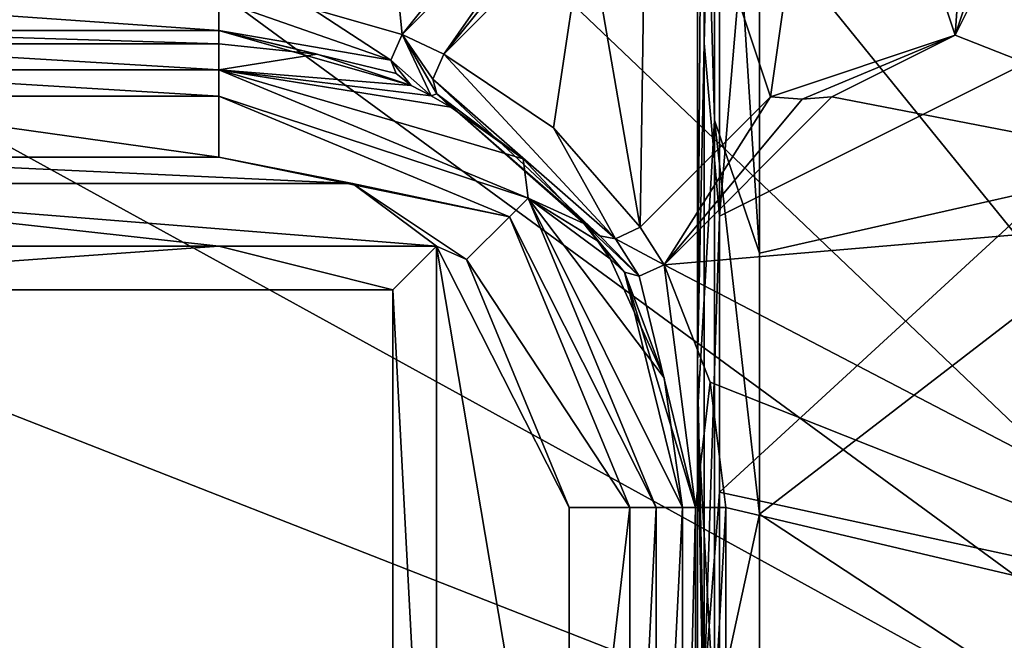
# Model space of a CAD drawing. Header units: millimetres. Extents: x -108 to 102, y -29 to 80.
# Tile 280 of 291: x 55 to 66, y 35 to 42. Entities that reach past the tile are written whole.
import ezdxf

# ---------------------------------------------------------------- set-up
doc = ezdxf.new("R2010")
doc.units = ezdxf.units.MM
doc.header["$LTSCALE"] = 65.185185
for name, color, linetype in [('105', 7, 'CONTINUOUS'), ('23', 7, 'CONTINUOUS'), ('24', 7, 'CONTINUOUS'), ('2419', 7, 'CONTINUOUS'), ('2420', 7, 'CONTINUOUS'), ('2422', 7, 'CONTINUOUS'), ('2423', 7, 'CONTINUOUS'), ('2427', 7, 'CONTINUOUS'), ('2431', 7, 'CONTINUOUS'), ('2462', 7, 'CONTINUOUS'), ('2465', 7, 'CONTINUOUS'), ('2466', 7, 'CONTINUOUS'), ('2467', 7, 'CONTINUOUS'), ('2470', 7, 'CONTINUOUS'), ('2473', 7, 'CONTINUOUS'), ('2475', 7, 'CONTINUOUS'), ('2477', 7, 'CONTINUOUS'), ('2697', 7, 'CONTINUOUS'), ('2722', 7, 'CONTINUOUS'), ('2723', 7, 'CONTINUOUS'), ('2725', 7, 'CONTINUOUS'), ('2726', 7, 'CONTINUOUS'), ('2733', 7, 'CONTINUOUS'), ('2734', 7, 'CONTINUOUS'), ('2736', 7, 'CONTINUOUS'), ('2752', 7, 'CONTINUOUS'), ('2784', 7, 'CONTINUOUS'), ('32', 7, 'CONTINUOUS'), ('45', 7, 'CONTINUOUS'), ('46', 7, 'CONTINUOUS'), ('62', 7, 'CONTINUOUS'), ('65', 7, 'CONTINUOUS'), ('93', 7, 'CONTINUOUS')]:
    doc.layers.add(name, color=color, linetype=linetype)

msp = doc.modelspace()

# ---------------------------------------------------------------- linework, layer by layer
at = {"layer": '105', "color": 7, "linetype": 'CONTINUOUS', "true_color": 0xe6e6e6}
for points in [[(62.5, 48.769, 111.15), (62.5, 38.123, 114.45), (62.578, 48.843, 111.29), (62.5, 48.769, 111.15)], [(62.578, 48.843, 111.29), (62.5, 38.123, 114.45), (62.578, 41.835, 113.939), (62.578, 48.843, 111.29)], [(62.752, 39.846, 114.392), (62.752, 48.859, 111.321), (62.578, 41.835, 113.939), (62.752, 39.846, 114.392)], [(62.752, 48.859, 111.321), (62.578, 48.843, 111.29), (62.578, 41.835, 113.939), (62.752, 48.859, 111.321)], [(62.578, 41.835, 113.939), (62.5, 38.123, 114.45), (62.578, 34.395, 114.823), (62.578, 41.835, 113.939)], [(62.752, 39.846, 114.392), (62.578, 41.835, 113.939), (62.578, 34.395, 114.823), (62.752, 39.846, 114.392)], [(62.752, 36.677, 114.781), (62.752, 39.846, 114.392), (62.578, 34.395, 114.823), (62.752, 36.677, 114.781)], [(62.5, 38.123, 114.45), (62.5, 27, 113.735), (62.578, 34.395, 114.823), (62.5, 38.123, 114.45)], [(62.752, 33.512, 114.842), (62.752, 36.677, 114.781), (62.578, 34.395, 114.823), (62.752, 33.512, 114.842)]]:
    msp.add_3dface(points, dxfattribs=at)
at = {"layer": '23', "color": 7, "linetype": 'CONTINUOUS', "true_color": 0xe6e6e6}
for points in [[(62.971, 48.074, 96.55), (68.985, 41.297, 96.55), (62.971, 48.074, 108.99), (62.971, 48.074, 96.55)], [(62.971, 48.074, 108.99), (68.985, 41.297, 96.55), (68.985, 41.297, 108.99), (62.971, 48.074, 108.99)]]:
    msp.add_3dface(points, dxfattribs=at)
at = {"layer": '24', "color": 7, "linetype": 'CONTINUOUS', "true_color": 0xe6e6e6}
for points in [[(62.752, 48.859, 111.321), (62.752, 39.846, 114.392), (63.643, 50.336, 110.201), (62.752, 48.859, 111.321)], [(63.643, 50.336, 110.201), (62.752, 39.846, 114.392), (70.336, 43.643, 110.201), (63.643, 50.336, 110.201)], [(62.752, 39.846, 114.392), (62.752, 36.677, 114.781), (70.336, 43.643, 110.201), (62.752, 39.846, 114.392)], [(70.336, 43.643, 110.201), (62.752, 36.677, 114.781), (72.786, 34.5, 110.201), (70.336, 43.643, 110.201)], [(62.752, 36.677, 114.781), (62.752, 33.512, 114.842), (72.786, 34.5, 110.201), (62.752, 36.677, 114.781)]]:
    msp.add_3dface(points, dxfattribs=at)
at = {"layer": '2419', "color": 7, "linetype": 'CONTINUOUS'}
for points in [[(52, 40.526, 105.55), (58.537, 40.221, 105.55), (50.463, 40.221, 105.55), (52, 40.526, 105.55)], [(57, 40.526, 105.55), (58.537, 40.221, 105.55), (52, 40.526, 105.55), (57, 40.526, 105.55)], [(50.463, 40.221, 105.55), (58.537, 40.221, 105.55), (59.5, 39.5, 105.55), (50.463, 40.221, 105.55)], [(54.5, 39.5, 105.55), (50.463, 40.221, 105.55), (57, 39.5, 105.55), (54.5, 39.5, 105.55)], [(57, 39.5, 105.55), (50.463, 40.221, 105.55), (59.5, 39.5, 105.55), (57, 39.5, 105.55)], [(58.537, 40.221, 105.55), (59.847, 39.347, 105.55), (59.5, 39.5, 105.55), (58.537, 40.221, 105.55)], [(61.026, 36.5, 105.55), (61.026, 30.473, 105.55), (59.5, 39.5, 105.55), (61.026, 36.5, 105.55)], [(59.5, 39.5, 105.55), (61.026, 30.473, 105.55), (59.5, 29.5, 105.55), (59.5, 39.5, 105.55)], [(59.847, 39.347, 105.55), (61.026, 36.5, 105.55), (59.5, 39.5, 105.55), (59.847, 39.347, 105.55)]]:
    msp.add_3dface(points, dxfattribs=at)
at = {"layer": '2420', "color": 7, "linetype": 'CONTINUOUS'}
for points in [[(52, 41.526, 106.524), (52, 41.828, 118.063), (57, 41.526, 106.524), (52, 41.526, 106.524)], [(57, 41.526, 106.524), (52, 41.828, 118.063), (57, 41.828, 118.063), (57, 41.526, 106.524)]]:
    msp.add_3dface(points, dxfattribs=at)
at = {"layer": '2422', "color": 7, "linetype": 'CONTINUOUS'}
for points in [[(62.328, 36.5, 118.063), (62.328, 30.171, 118.063), (62.026, 30.473, 106.524), (62.328, 36.5, 118.063)], [(62.026, 36.5, 106.524), (62.328, 36.5, 118.063), (62.026, 30.473, 106.524), (62.026, 36.5, 106.524)]]:
    msp.add_3dface(points, dxfattribs=at)
at = {"layer": '2423', "color": 7, "linetype": 'CONTINUOUS'}
for points in [[(57, 41.526, 106.524), (57, 41.828, 118.063), (58.13, 41.706, 118.063), (57, 41.526, 106.524)], [(59.209, 41.348, 118.063), (57, 41.526, 106.524), (58.13, 41.706, 118.063), (59.209, 41.348, 118.063)], [(60.495, 40.504, 117.563), (57, 41.526, 106.524), (59.665, 41.098, 117.563), (60.495, 40.504, 117.563)], [(57, 41.526, 106.524), (60.495, 40.504, 117.563), (60.554, 40.054, 106.524), (57, 41.526, 106.524)], [(59.665, 41.098, 117.563), (57, 41.526, 106.524), (59.439, 41.229, 117.816), (59.665, 41.098, 117.563)], [(59.439, 41.229, 117.816), (57, 41.526, 106.524), (59.209, 41.348, 118.063), (59.439, 41.229, 117.816)], [(60.495, 40.504, 117.563), (61.195, 39.763, 117.563), (60.554, 40.054, 106.524), (60.495, 40.504, 117.563)], [(62.328, 36.5, 118.063), (62.026, 36.5, 106.524), (60.554, 40.054, 106.524), (62.328, 36.5, 118.063)], [(62.116, 37.988, 118.063), (62.328, 36.5, 118.063), (60.554, 40.054, 106.524), (62.116, 37.988, 118.063)], [(61.497, 39.357, 118.063), (62.116, 37.988, 118.063), (60.554, 40.054, 106.524), (61.497, 39.357, 118.063)], [(61.351, 39.563, 117.815), (61.497, 39.357, 118.063), (60.554, 40.054, 106.524), (61.351, 39.563, 117.815)], [(61.195, 39.763, 117.563), (61.351, 39.563, 117.815), (60.554, 40.054, 106.524), (61.195, 39.763, 117.563)]]:
    msp.add_3dface(points, dxfattribs=at)
at = {"layer": '2427', "color": 7, "linetype": 'CONTINUOUS'}
for points in [[(49.451, 53.335, 120.55), (74, 29.972, 120.55), (54.5, 54, 120.55), (49.451, 53.335, 120.55)], [(54.5, 54, 120.55), (74, 29.972, 120.55), (59.549, 53.335, 120.55), (54.5, 54, 120.55)], [(44.746, 51.385, 120.55), (74, 29.972, 120.55), (49.451, 53.335, 120.55), (44.746, 51.385, 120.55)], [(59.549, 53.335, 120.55), (74, 29.972, 120.55), (64.254, 51.385, 120.55), (59.549, 53.335, 120.55)], [(40.706, 48.284, 120.55), (74, 29.972, 120.55), (44.746, 51.385, 120.55), (40.706, 48.284, 120.55)], [(64.254, 51.385, 120.55), (74, 29.972, 120.55), (68.294, 48.284, 120.55), (64.254, 51.385, 120.55)], [(37.607, 44.241, 120.55), (74, 29.972, 120.55), (40.706, 48.284, 120.55), (37.607, 44.241, 120.55)], [(35, 34.5, 120.55), (74, 29.972, 120.55), (37.607, 44.241, 120.55), (35, 34.5, 120.55)]]:
    msp.add_3dface(points, dxfattribs=at)
at = {"layer": '2431', "color": 7, "linetype": 'CONTINUOUS'}
for points in [[(66.167, 43.339, 118.55), (70.377, 39.992, 118.55), (65.46, 41.925, 118.55), (66.167, 43.339, 118.55)], [(65.46, 41.925, 118.55), (70.377, 39.992, 118.55), (64.046, 41.218, 118.55), (65.46, 41.925, 118.55)], [(64.046, 41.218, 118.55), (70.377, 39.992, 118.55), (62.117, 39.289, 118.55), (64.046, 41.218, 118.55)], [(70.377, 39.992, 118.55), (71.3, 34.5, 118.55), (62.117, 39.289, 118.55), (70.377, 39.992, 118.55)], [(62.117, 39.289, 118.55), (71.3, 34.5, 118.55), (62.647, 37.939, 118.55), (62.117, 39.289, 118.55)], [(62.647, 37.939, 118.55), (71.3, 34.5, 118.55), (62.827, 36.5, 118.55), (62.647, 37.939, 118.55)], [(62.827, 36.5, 118.55), (71.3, 34.5, 118.55), (62.827, 30.171, 118.55), (62.827, 36.5, 118.55)]]:
    msp.add_3dface(points, dxfattribs=at)
at = {"layer": '2462', "color": 7, "linetype": 'CONTINUOUS'}
for points in [[(59, 39, 118.55), (59, 39, 106.05), (59, 30, 118.55), (59, 39, 118.55)], [(59, 30, 118.55), (59, 39, 106.05), (59, 30, 106.05), (59, 30, 118.55)]]:
    msp.add_3dface(points, dxfattribs=at)
at = {"layer": '2465', "color": 7, "linetype": 'CONTINUOUS'}
for points in [[(59, 39, 106.05), (59, 39, 118.55), (50, 39, 106.05), (59, 39, 106.05)], [(59, 39, 118.55), (50, 39, 118.55), (50, 39, 106.05), (59, 39, 118.55)]]:
    msp.add_3dface(points, dxfattribs=at)
at = {"layer": '2466', "color": 7, "linetype": 'CONTINUOUS'}
for points in [[(59, 39, 118.55), (59, 30, 118.55), (50, 39, 118.55), (59, 39, 118.55)], [(59, 30, 118.55), (50, 30, 118.55), (50, 39, 118.55), (59, 30, 118.55)]]:
    msp.add_3dface(points, dxfattribs=at)
at = {"layer": '2467', "color": 7, "linetype": 'CONTINUOUS'}
for points in [[(59.5, 39.5, 105.55), (59.5, 29.5, 105.55), (59, 39, 106.05), (59.5, 39.5, 105.55)], [(59, 39, 106.05), (59.5, 29.5, 105.55), (59, 30, 106.05), (59, 39, 106.05)]]:
    msp.add_3dface(points, dxfattribs=at)
at = {"layer": '2470', "color": 7, "linetype": 'CONTINUOUS'}
for points in [[(54.5, 39.5, 105.55), (57, 39.5, 105.55), (50, 39, 106.05), (54.5, 39.5, 105.55)], [(57, 39.5, 105.55), (59, 39, 106.05), (50, 39, 106.05), (57, 39.5, 105.55)], [(57, 39.5, 105.55), (59.5, 39.5, 105.55), (59, 39, 106.05), (57, 39.5, 105.55)]]:
    msp.add_3dface(points, dxfattribs=at)
at = {"layer": '2473', "color": 7, "linetype": 'CONTINUOUS'}
for points in [[(52, 41.526, 106.524), (57, 41.526, 106.524), (57, 41.224, 105.834), (52, 41.526, 106.524)], [(52, 41.526, 106.524), (57, 41.224, 105.834), (52, 41.224, 105.834), (52, 41.526, 106.524)], [(57, 40.526, 105.55), (52, 40.526, 105.55), (52, 41.224, 105.834), (57, 40.526, 105.55)], [(57, 41.224, 105.834), (57, 40.526, 105.55), (52, 41.224, 105.834), (57, 41.224, 105.834)]]:
    msp.add_3dface(points, dxfattribs=at)
at = {"layer": '2475', "color": 7, "linetype": 'CONTINUOUS'}
for points in [[(61.026, 30.473, 105.55), (61.026, 36.5, 105.55), (61.724, 36.5, 105.834), (61.026, 30.473, 105.55)], [(61.724, 30.473, 105.834), (61.026, 30.473, 105.55), (61.724, 36.5, 105.834), (61.724, 30.473, 105.834)], [(62.026, 36.5, 106.524), (62.026, 30.473, 106.524), (61.724, 30.473, 105.834), (62.026, 36.5, 106.524)], [(62.026, 36.5, 106.524), (61.724, 30.473, 105.834), (61.724, 36.5, 105.834), (62.026, 36.5, 106.524)]]:
    msp.add_3dface(points, dxfattribs=at)
at = {"layer": '2477', "color": 7, "linetype": 'CONTINUOUS'}
for points in [[(57, 41.526, 106.524), (60.554, 40.054, 106.524), (57, 41.224, 105.834), (57, 41.526, 106.524)], [(57, 40.526, 105.55), (57, 41.224, 105.834), (60.34, 39.84, 105.834), (57, 40.526, 105.55)], [(57, 41.224, 105.834), (60.554, 40.054, 106.524), (60.34, 39.84, 105.834), (57, 41.224, 105.834)], [(58.537, 40.221, 105.55), (57, 40.526, 105.55), (60.34, 39.84, 105.834), (58.537, 40.221, 105.55)], [(59.847, 39.347, 105.55), (58.537, 40.221, 105.55), (60.34, 39.84, 105.834), (59.847, 39.347, 105.55)], [(60.554, 40.054, 106.524), (62.026, 36.5, 106.524), (60.34, 39.84, 105.834), (60.554, 40.054, 106.524)], [(61.724, 36.5, 105.834), (59.847, 39.347, 105.55), (60.34, 39.84, 105.834), (61.724, 36.5, 105.834)], [(62.026, 36.5, 106.524), (61.724, 36.5, 105.834), (60.34, 39.84, 105.834), (62.026, 36.5, 106.524)], [(61.026, 36.5, 105.55), (59.847, 39.347, 105.55), (61.724, 36.5, 105.834), (61.026, 36.5, 105.55)]]:
    msp.add_3dface(points, dxfattribs=at)
at = {"layer": '2697', "color": 7, "linetype": 'CONTINUOUS'}
for points in [[(65.886, 48.007, 118.05), (65.46, 41.925, 118.05), (64.046, 46.167, 118.05), (65.886, 48.007, 118.05)], [(65.46, 41.925, 118.05), (65.886, 48.007, 118.05), (66.167, 44.046, 118.05), (65.46, 41.925, 118.05)], [(64.046, 46.167, 118.05), (63.339, 41.218, 118.05), (61.925, 45.46, 118.05), (64.046, 46.167, 118.05)], [(65.46, 41.925, 118.05), (63.339, 41.218, 118.05), (64.046, 46.167, 118.05), (65.46, 41.925, 118.05)], [(61.218, 43.339, 118.05), (61.925, 45.46, 118.05), (61.841, 39.72, 118.05), (61.218, 43.339, 118.05)], [(61.925, 45.46, 118.05), (63.339, 41.218, 118.05), (61.841, 39.72, 118.05), (61.925, 45.46, 118.05)], [(59.586, 41.708, 118.05), (61.218, 43.339, 118.05), (60.845, 40.861, 118.05), (59.586, 41.708, 118.05)], [(60.845, 40.861, 118.05), (61.218, 43.339, 118.05), (61.841, 39.72, 118.05), (60.845, 40.861, 118.05)]]:
    msp.add_3dface(points, dxfattribs=at)
at = {"layer": '2722', "color": 7, "linetype": 'CONTINUOUS'}
for points in [[(61.218, 44.046, 118.55), (59.586, 41.708, 118.05), (59.105, 41.934, 118.55), (61.218, 44.046, 118.55)], [(59.586, 41.708, 118.05), (61.218, 44.046, 118.55), (61.192, 43.703, 118.325), (59.586, 41.708, 118.05)], [(61.218, 43.339, 118.05), (59.586, 41.708, 118.05), (61.192, 43.703, 118.325), (61.218, 43.339, 118.05)], [(59.105, 41.934, 118.55), (59.439, 41.229, 117.816), (58.976, 41.639, 118.433), (59.105, 41.934, 118.55)], [(59.506, 41.253, 117.786), (59.105, 41.934, 118.55), (59.457, 41.419, 117.937), (59.506, 41.253, 117.786)], [(59.439, 41.229, 117.816), (59.105, 41.934, 118.55), (59.506, 41.253, 117.786), (59.439, 41.229, 117.816)], [(59.105, 41.934, 118.55), (59.586, 41.708, 118.05), (59.457, 41.419, 117.937), (59.105, 41.934, 118.55)], [(59.439, 41.229, 117.816), (59.209, 41.348, 118.063), (58.976, 41.639, 118.433), (59.439, 41.229, 117.816)], [(58.976, 41.639, 118.433), (59.209, 41.348, 118.063), (59.036, 41.485, 118.282), (58.976, 41.639, 118.433)], [(59.665, 41.098, 117.563), (59.439, 41.229, 117.816), (59.506, 41.253, 117.786), (59.665, 41.098, 117.563)]]:
    msp.add_3dface(points, dxfattribs=at)
at = {"layer": '2723', "color": 7, "linetype": 'CONTINUOUS'}
for points in [[(63.339, 41.218, 118.05), (62.117, 39.289, 118.55), (61.841, 39.72, 118.05), (63.339, 41.218, 118.05)], [(64.046, 41.218, 118.55), (62.117, 39.289, 118.55), (63.703, 41.192, 118.325), (64.046, 41.218, 118.55)], [(62.117, 39.289, 118.55), (63.339, 41.218, 118.05), (63.703, 41.192, 118.325), (62.117, 39.289, 118.55)], [(61.351, 39.563, 117.815), (61.195, 39.763, 117.563), (61.66, 39.203, 118.287), (61.351, 39.563, 117.815)], [(61.195, 39.763, 117.563), (61.376, 39.622, 117.79), (61.83, 39.159, 118.439), (61.195, 39.763, 117.563)], [(61.66, 39.203, 118.287), (61.195, 39.763, 117.563), (61.83, 39.159, 118.439), (61.66, 39.203, 118.287)], [(61.376, 39.622, 117.79), (61.556, 39.588, 117.942), (61.83, 39.159, 118.439), (61.376, 39.622, 117.79)], [(61.841, 39.72, 118.05), (62.117, 39.289, 118.55), (61.556, 39.588, 117.942), (61.841, 39.72, 118.05)], [(61.497, 39.357, 118.063), (61.351, 39.563, 117.815), (61.66, 39.203, 118.287), (61.497, 39.357, 118.063)], [(61.556, 39.588, 117.942), (62.117, 39.289, 118.55), (61.83, 39.159, 118.439), (61.556, 39.588, 117.942)]]:
    msp.add_3dface(points, dxfattribs=at)
at = {"layer": '2725', "color": 7, "linetype": 'CONTINUOUS'}
for points in [[(62.328, 30.171, 118.063), (62.328, 36.5, 118.063), (62.479, 36.5, 118.408), (62.328, 30.171, 118.063)], [(62.479, 30.171, 118.408), (62.328, 30.171, 118.063), (62.479, 36.5, 118.408), (62.479, 30.171, 118.408)], [(62.827, 36.5, 118.55), (62.827, 30.171, 118.55), (62.479, 30.171, 118.408), (62.827, 36.5, 118.55)], [(62.827, 36.5, 118.55), (62.479, 30.171, 118.408), (62.479, 36.5, 118.408), (62.827, 36.5, 118.55)]]:
    msp.add_3dface(points, dxfattribs=at)
at = {"layer": '2726', "color": 7, "linetype": 'CONTINUOUS'}
for points in [[(62.116, 37.988, 118.063), (61.497, 39.357, 118.063), (61.66, 39.203, 118.287), (62.116, 37.988, 118.063)], [(61.83, 39.159, 118.439), (62.117, 39.289, 118.55), (62.479, 36.5, 118.408), (61.83, 39.159, 118.439)], [(62.117, 39.289, 118.55), (62.647, 37.939, 118.55), (62.479, 36.5, 118.408), (62.117, 39.289, 118.55)], [(61.66, 39.203, 118.287), (61.83, 39.159, 118.439), (62.479, 36.5, 118.408), (61.66, 39.203, 118.287)], [(62.328, 36.5, 118.063), (62.116, 37.988, 118.063), (61.66, 39.203, 118.287), (62.328, 36.5, 118.063)], [(62.328, 36.5, 118.063), (61.66, 39.203, 118.287), (62.479, 36.5, 118.408), (62.328, 36.5, 118.063)], [(62.647, 37.939, 118.55), (62.827, 36.5, 118.55), (62.479, 36.5, 118.408), (62.647, 37.939, 118.55)]]:
    msp.add_3dface(points, dxfattribs=at)
at = {"layer": '2733', "color": 7, "linetype": 'CONTINUOUS'}
for points in [[(57, 42.327, 118.55), (58.976, 41.639, 118.433), (57, 41.979, 118.408), (57, 42.327, 118.55)], [(58.071, 42.228, 118.55), (58.976, 41.639, 118.433), (57, 42.327, 118.55), (58.071, 42.228, 118.55)], [(59.105, 41.934, 118.55), (58.976, 41.639, 118.433), (58.071, 42.228, 118.55), (59.105, 41.934, 118.55)], [(58.976, 41.639, 118.433), (59.036, 41.485, 118.282), (57, 41.979, 118.408), (58.976, 41.639, 118.433)], [(58.13, 41.706, 118.063), (57, 41.828, 118.063), (57, 41.979, 118.408), (58.13, 41.706, 118.063)], [(59.209, 41.348, 118.063), (58.13, 41.706, 118.063), (57, 41.979, 118.408), (59.209, 41.348, 118.063)], [(59.036, 41.485, 118.282), (59.209, 41.348, 118.063), (57, 41.979, 118.408), (59.036, 41.485, 118.282)]]:
    msp.add_3dface(points, dxfattribs=at)
at = {"layer": '2734', "color": 7, "linetype": 'CONTINUOUS'}
for points in [[(52, 42.327, 118.55), (57, 41.979, 118.408), (52, 41.979, 118.408), (52, 42.327, 118.55)], [(57, 42.327, 118.55), (57, 41.979, 118.408), (52, 42.327, 118.55), (57, 42.327, 118.55)], [(57, 41.828, 118.063), (52, 41.828, 118.063), (52, 41.979, 118.408), (57, 41.828, 118.063)], [(57, 41.979, 118.408), (57, 41.828, 118.063), (52, 41.979, 118.408), (57, 41.979, 118.408)]]:
    msp.add_3dface(points, dxfattribs=at)
at = {"layer": '2736', "color": 7, "linetype": 'CONTINUOUS'}
for points in [[(59.457, 41.419, 117.937), (59.586, 41.708, 118.05), (61.556, 39.588, 117.942), (59.457, 41.419, 117.937)], [(59.586, 41.708, 118.05), (60.845, 40.861, 118.05), (61.556, 39.588, 117.942), (59.586, 41.708, 118.05)], [(59.457, 41.419, 117.937), (61.556, 39.588, 117.942), (61.376, 39.622, 117.79), (59.457, 41.419, 117.937)], [(59.506, 41.253, 117.786), (59.457, 41.419, 117.937), (61.376, 39.622, 117.79), (59.506, 41.253, 117.786)], [(61.195, 39.763, 117.563), (60.495, 40.504, 117.563), (59.506, 41.253, 117.786), (61.195, 39.763, 117.563)], [(61.195, 39.763, 117.563), (59.506, 41.253, 117.786), (61.376, 39.622, 117.79), (61.195, 39.763, 117.563)], [(60.495, 40.504, 117.563), (59.665, 41.098, 117.563), (59.506, 41.253, 117.786), (60.495, 40.504, 117.563)], [(60.845, 40.861, 118.05), (61.841, 39.72, 118.05), (61.556, 39.588, 117.942), (60.845, 40.861, 118.05)]]:
    msp.add_3dface(points, dxfattribs=at)
at = {"layer": '2752', "color": 7, "linetype": 'CONTINUOUS'}
for points in [[(58.202, 50.887, 118.55), (59.105, 41.934, 118.55), (58.071, 42.228, 118.55), (58.202, 50.887, 118.55)], [(59.105, 41.934, 118.55), (58.202, 50.887, 118.55), (61.925, 45.46, 118.55), (59.105, 41.934, 118.55)], [(61.218, 44.046, 118.55), (59.105, 41.934, 118.55), (61.925, 45.46, 118.55), (61.218, 44.046, 118.55)]]:
    msp.add_3dface(points, dxfattribs=at)
at = {"layer": '2784', "color": 7, "linetype": 'CONTINUOUS'}
for points in [[(66.167, 43.339, 118.55), (65.46, 41.925, 118.55), (66.167, 44.046, 118.05), (66.167, 43.339, 118.55)], [(65.46, 41.925, 118.55), (65.46, 41.925, 118.05), (66.167, 44.046, 118.05), (65.46, 41.925, 118.55)], [(63.339, 41.218, 118.05), (65.46, 41.925, 118.05), (63.703, 41.192, 118.325), (63.339, 41.218, 118.05)], [(65.46, 41.925, 118.05), (64.046, 41.218, 118.55), (63.703, 41.192, 118.325), (65.46, 41.925, 118.05)], [(65.46, 41.925, 118.55), (64.046, 41.218, 118.55), (65.46, 41.925, 118.05), (65.46, 41.925, 118.55)]]:
    msp.add_3dface(points, dxfattribs=at)
at = {"layer": '32', "color": 7, "linetype": 'CONTINUOUS', "true_color": 0xe6e6e6}
for points in [[(62.5, 48.769, 111.15), (62.5, 47.762, 110.705), (62.5, 38.123, 114.45), (62.5, 48.769, 111.15)], [(62.5, 47.762, 110.705), (62.5, 37.575, 113.652), (62.5, 38.123, 114.45), (62.5, 47.762, 110.705)], [(62.5, 27, 113.294), (62.5, 27, 113.735), (62.5, 38.123, 114.45), (62.5, 27, 113.294)], [(62.5, 27, 112.854), (62.5, 27, 113.294), (62.5, 38.123, 114.45), (62.5, 27, 112.854)], [(62.5, 37.575, 113.652), (62.5, 27, 112.854), (62.5, 38.123, 114.45), (62.5, 37.575, 113.652)]]:
    msp.add_3dface(points, dxfattribs=at)
at = {"layer": '45', "color": 7, "linetype": 'CONTINUOUS', "true_color": 0xe6e6e6}
for points in [[(63.212, 47.337, 109.847), (68.735, 40.669, 109.847), (63.211, 39.421, 112.432), (63.212, 47.337, 109.847)], [(63.211, 39.421, 112.432), (68.735, 40.669, 109.847), (63.212, 36.422, 112.789), (63.211, 39.421, 112.432)], [(68.735, 40.669, 109.847), (69.824, 32.079, 109.847), (63.212, 36.422, 112.789), (68.735, 40.669, 109.847)], [(63.212, 36.422, 112.789), (69.824, 32.079, 109.847), (63.212, 33.415, 112.833), (63.212, 36.422, 112.789)]]:
    msp.add_3dface(points, dxfattribs=at)
at = {"layer": '46', "color": 7, "linetype": 'CONTINUOUS', "true_color": 0xe6e6e6}
for points in [[(62.971, 48.074, 108.99), (68.985, 41.297, 108.99), (63.025, 47.905, 109.453), (62.971, 48.074, 108.99)], [(63.025, 47.905, 109.453), (68.985, 41.297, 108.99), (63.1, 47.673, 109.671), (63.025, 47.905, 109.453)], [(68.985, 41.297, 108.99), (63.212, 47.337, 109.847), (63.1, 47.673, 109.671), (68.985, 41.297, 108.99)], [(68.985, 41.297, 108.99), (68.735, 40.669, 109.847), (63.212, 47.337, 109.847), (68.985, 41.297, 108.99)]]:
    msp.add_3dface(points, dxfattribs=at)
at = {"layer": '62', "color": 7, "linetype": 'CONTINUOUS', "true_color": 0xe6e6e6}
msp.add_3dface([(63.5, 48.922, 95.55), (69.654, 43.252, 95.55), (69.887, 41.728, 95.55), (63.5, 48.922, 95.55)], dxfattribs=at)
at = {"layer": '65', "color": 7, "linetype": 'CONTINUOUS', "true_color": 0xe6e6e6}
for points in [[(62.5, 37.575, 113.652), (62.5, 47.762, 110.705), (62.697, 40.948, 112.495), (62.5, 37.575, 113.652)], [(62.5, 47.762, 110.705), (62.697, 47.497, 110.171), (62.697, 40.948, 112.495), (62.5, 47.762, 110.705)], [(63.212, 47.337, 109.847), (63.211, 39.421, 112.432), (62.697, 47.497, 110.171), (63.212, 47.337, 109.847)], [(62.697, 47.497, 110.171), (63.211, 39.421, 112.432), (62.697, 40.948, 112.495), (62.697, 47.497, 110.171)], [(62.697, 34.036, 113.211), (62.5, 37.575, 113.652), (62.697, 40.948, 112.495), (62.697, 34.036, 113.211)], [(63.211, 39.421, 112.432), (63.212, 36.422, 112.789), (62.697, 40.948, 112.495), (63.211, 39.421, 112.432)], [(63.212, 36.422, 112.789), (62.697, 34.036, 113.211), (62.697, 40.948, 112.495), (63.212, 36.422, 112.789)], [(62.5, 27, 112.854), (62.5, 37.575, 113.652), (62.697, 27.15, 112.277), (62.5, 27, 112.854)], [(62.697, 27.15, 112.277), (62.5, 37.575, 113.652), (62.697, 34.036, 113.211), (62.697, 27.15, 112.277)], [(63.212, 36.422, 112.789), (63.212, 33.415, 112.833), (62.697, 34.036, 113.211), (63.212, 36.422, 112.789)]]:
    msp.add_3dface(points, dxfattribs=at)
at = {"layer": '93', "color": 7, "linetype": 'CONTINUOUS', "true_color": 0xe6e6e6}
for points in [[(63.5, 48.922, 95.55), (69.887, 41.728, 95.55), (63.126, 48.322, 95.843), (63.5, 48.922, 95.55)], [(63.126, 48.322, 95.843), (69.887, 41.728, 95.55), (68.828, 42.256, 95.843), (63.126, 48.322, 95.843)], [(68.985, 41.297, 96.55), (62.971, 48.074, 96.55), (68.828, 42.256, 95.843), (68.985, 41.297, 96.55)]]:
    msp.add_3dface(points, dxfattribs=at)

doc.saveas('drawing.dxf')
